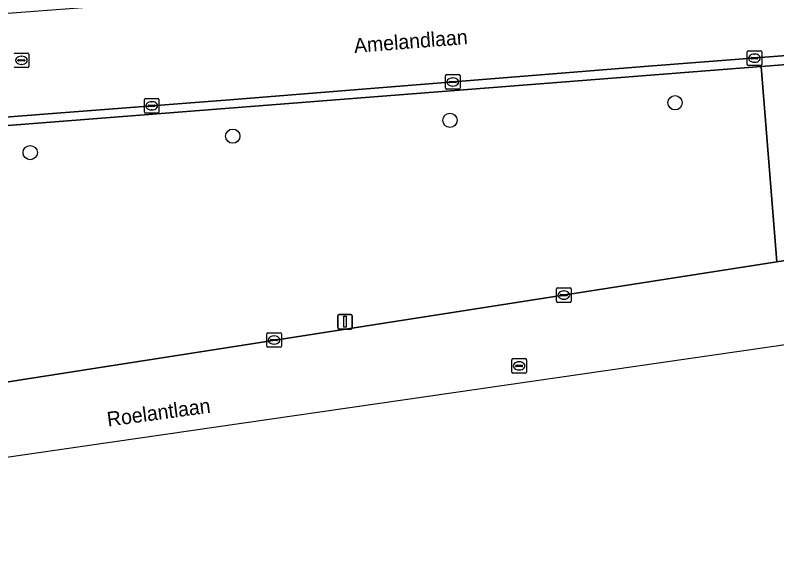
# Model space of a CAD drawing. Extents: x 159680 to 160786, y 387323 to 388340.
# Drawn here: x 160404.7 to 160456.9, y 387473.6 to 387511.5 of the extents above; entities that cross this region are included whole.
import ezdxf

# ---------------------------------------------------------------- set-up
doc = ezdxf.new("R2010")
doc.units = 0
for name, color, linetype in [('IMGEO_Berm_groen', 7, 'Continuous'), ('IMGEO_Boom', 7, 'Continuous'), ('IMGEO_Groenvoorziening', 7, 'Continuous'), ('IMGEO_Kolk', 7, 'Continuous'), ('IMGEO_Lichtmast', 7, 'Continuous'), ('IMGEO_Openbare_ruimte_label', 7, 'Continuous'), ('IMGEO_Rijbaan_lokaal_gesloten', 7, 'Continuous'), ('IMGEO_Rijbaan_lokaal_open', 7, 'Continuous'), ('IMGEO_Rioolput', 7, 'Continuous'), ('IMGEO_Verkeerseiland_open', 7, 'Continuous')]:
    doc.layers.add(name, color=color, linetype=linetype)

msp = doc.modelspace()

# ---------------------------------------------------------------- linework, layer by layer
at = {"layer": 'IMGEO_Berm_groen'}
for points in [[(160456.86, 387494.604), (160456.428, 387500), (160455.79, 387507.982), (160398.613, 387503.497), (160398.766, 387501.273), (160398.853, 387500), (160399.05, 387497.13), (160374.55, 387494.225), (160375.463, 387486.11), (160359.459, 387485.249), (160358.13, 387497.057), (160352.208, 387493.044), (160349.818, 387491.691), (160347.313, 387490.564), (160344.18, 387489.45), (160340.904, 387488.352), (160341.789, 387482.58)], [(160342.2, 387482.143), (160353.013, 387481.721), (160363.695, 387481.434), (160368.475, 387481.431), (160371.509, 387481.54), (160376.514, 387482.056), (160456.86, 387494.604)]]:
    msp.add_lwpolyline(points, dxfattribs=at)
at = {"layer": 'IMGEO_Boom'}
for centre in [(160449.896, 387505.497), (160434.466, 387504.295), (160419.582, 387503.208), (160405.701, 387502.084)]:
    msp.add_circle(centre, 0.489, dxfattribs=at)
at = {"layer": 'IMGEO_Groenvoorziening'}
msp.add_lwpolyline([(160493.179, 387510.915), (160455.79, 387507.982), (160456.428, 387500), (160456.86, 387494.604), (160474.859, 387497.427), (160475.807, 387497.58)], dxfattribs=at)
at = {"layer": 'IMGEO_Kolk'}
for p, q in [((160454.833, 387508.129), (160454.833, 387508.981)), ((160454.908, 387509.055), (160455.76, 387509.055)), ((160455.834, 387508.981), (160455.834, 387508.129)), ((160455.092, 387508.549), (160455.092, 387508.561)), ((160455.53, 387508.512), (160455.132, 387508.512)), ((160455.135, 387508.598), (160455.533, 387508.598)), ((160455.321, 387508.835), (160455.346, 387508.835)), ((160455.576, 387508.561), (160455.576, 387508.549)), ((160455.76, 387508.055), (160454.908, 387508.055)), ((160455.344, 387508.275), (160455.319, 387508.275)), ((160434.155, 387506.497), (160434.155, 387507.349)), ((160434.23, 387507.423), (160435.082, 387507.423)), ((160435.156, 387507.349), (160435.156, 387506.497)), ((160434.414, 387506.917), (160434.414, 387506.929)), ((160434.852, 387506.88), (160434.454, 387506.88)), ((160434.457, 387506.966), (160434.855, 387506.966)), ((160434.643, 387507.203), (160434.668, 387507.203)), ((160434.898, 387506.929), (160434.898, 387506.917)), ((160435.082, 387506.423), (160434.23, 387506.423)), ((160434.666, 387506.643), (160434.641, 387506.643)), ((160413.6, 387505.789), (160414.452, 387505.789)), ((160413.525, 387504.863), (160413.525, 387505.715)), ((160413.784, 387505.283), (160413.784, 387505.295)), ((160414.222, 387505.246), (160413.824, 387505.246)), ((160413.827, 387505.332), (160414.225, 387505.332)), ((160414.013, 387505.569), (160414.038, 387505.569)), ((160414.268, 387505.295), (160414.268, 387505.283)), ((160414.526, 387505.715), (160414.526, 387504.863)), ((160414.452, 387504.789), (160413.6, 387504.789)), ((160414.036, 387505.009), (160414.011, 387505.009)), ((160441.77, 387491.894), (160441.77, 387492.746)), ((160441.845, 387492.82), (160442.697, 387492.82)), ((160442.771, 387492.746), (160442.771, 387491.894)), ((160442.029, 387492.314), (160442.029, 387492.326)), ((160442.467, 387492.277), (160442.069, 387492.277)), ((160442.072, 387492.363), (160442.47, 387492.363)), ((160442.258, 387492.6), (160442.283, 387492.6)), ((160442.513, 387492.326), (160442.513, 387492.314)), ((160442.697, 387491.82), (160441.845, 387491.82)), ((160442.281, 387492.04), (160442.256, 387492.04)), ((160421.914, 387488.814), (160421.914, 387489.666)), ((160421.989, 387489.74), (160422.841, 387489.74)), ((160422.915, 387489.666), (160422.915, 387488.814)), ((160422.173, 387489.234), (160422.173, 387489.246)), ((160422.611, 387489.197), (160422.213, 387489.197)), ((160422.216, 387489.283), (160422.614, 387489.283)), ((160422.402, 387489.52), (160422.427, 387489.52)), ((160422.657, 387489.246), (160422.657, 387489.234)), ((160422.841, 387488.74), (160421.989, 387488.74)), ((160422.425, 387488.96), (160422.4, 387488.96))]:
    msp.add_line(p, q, dxfattribs=at)
for points in [[(160454.833, 387508.129), (160454.833, 387508.981)], [(160454.908, 387509.055), (160455.76, 387509.055)], [(160455.834, 387508.981), (160455.834, 387508.129)], [(160455.76, 387508.055), (160454.908, 387508.055)], [(160434.155, 387506.497), (160434.155, 387507.349)], [(160434.23, 387507.423), (160435.082, 387507.423)], [(160435.156, 387507.349), (160435.156, 387506.497)], [(160435.082, 387506.423), (160434.23, 387506.423)], [(160413.6, 387505.789), (160414.452, 387505.789)], [(160413.525, 387504.863), (160413.525, 387505.715)], [(160414.526, 387505.715), (160414.526, 387504.863)], [(160414.452, 387504.789), (160413.6, 387504.789)], [(160441.77, 387491.894), (160441.77, 387492.746)], [(160441.845, 387492.82), (160442.697, 387492.82)], [(160442.771, 387492.746), (160442.771, 387491.894)], [(160442.697, 387491.82), (160441.845, 387491.82)], [(160421.914, 387488.814), (160421.914, 387489.666)], [(160421.989, 387489.74), (160422.841, 387489.74)], [(160422.915, 387489.666), (160422.915, 387488.814)], [(160422.841, 387488.74), (160421.989, 387488.74)]]:
    msp.add_lwpolyline(points, dxfattribs=at)
for centre, radius, start, end in [((160454.91, 387508.979), 0.0765, 91.552, 178.448), ((160454.91, 387508.979), 0.0765, 91.552, 178.448), ((160455.758, 387508.979), 0.0765, 1.552, 88.448), ((160455.758, 387508.979), 0.0765, 1.552, 88.448), ((160455.132, 387508.558), 0.0403, 85.8775, 175.7526), ((160455.129, 387508.548), 0.0366, 178.938, 274.7102), ((160455.533, 387508.555), 0.043, 264.8664, 352.4533), ((160455.537, 387508.56), 0.0386, 1.7309, 96.639), ((160454.91, 387508.131), 0.0765, 181.552, 268.448), ((160454.91, 387508.131), 0.0765, 181.552, 268.448), ((160455.758, 387508.131), 0.0765, 271.552, 358.448), ((160455.758, 387508.131), 0.0765, 271.552, 358.448), ((160434.232, 387507.347), 0.0765, 91.552, 178.448), ((160434.232, 387507.347), 0.0765, 91.552, 178.448), ((160435.08, 387507.347), 0.0765, 1.552, 88.448), ((160435.08, 387507.347), 0.0765, 1.552, 88.448), ((160434.454, 387506.926), 0.0403, 85.8775, 175.7526), ((160434.451, 387506.916), 0.0366, 178.938, 274.7102), ((160434.855, 387506.923), 0.043, 264.8664, 352.4533), ((160434.859, 387506.928), 0.0386, 1.7309, 96.639), ((160434.232, 387506.499), 0.0765, 181.552, 268.448), ((160434.232, 387506.499), 0.0765, 181.552, 268.448), ((160435.08, 387506.499), 0.0765, 271.552, 358.448), ((160435.08, 387506.499), 0.0765, 271.552, 358.448), ((160413.602, 387505.713), 0.0765, 91.552, 178.448), ((160413.602, 387505.713), 0.0765, 91.552, 178.448), ((160414.45, 387505.713), 0.0765, 1.552, 88.448), ((160414.45, 387505.713), 0.0765, 1.552, 88.448), ((160413.824, 387505.292), 0.0403, 85.8775, 175.7526), ((160413.821, 387505.282), 0.0366, 178.938, 274.7102), ((160414.225, 387505.289), 0.043, 264.8664, 352.4533), ((160414.229, 387505.294), 0.0386, 1.7309, 96.639), ((160413.602, 387504.865), 0.0765, 181.552, 268.448), ((160413.602, 387504.865), 0.0765, 181.552, 268.448), ((160414.45, 387504.865), 0.0765, 271.552, 358.448), ((160414.45, 387504.865), 0.0765, 271.552, 358.448), ((160441.847, 387492.744), 0.0765, 91.552, 178.448), ((160441.847, 387492.744), 0.0765, 91.552, 178.448), ((160442.695, 387492.744), 0.0765, 1.552, 88.448), ((160442.695, 387492.744), 0.0765, 1.552, 88.448), ((160442.069, 387492.323), 0.0403, 85.8775, 175.7526), ((160442.066, 387492.313), 0.0366, 178.938, 274.7102), ((160442.47, 387492.32), 0.043, 264.8664, 352.4533), ((160442.474, 387492.325), 0.0386, 1.7309, 96.639), ((160441.847, 387491.896), 0.0765, 181.552, 268.448), ((160441.847, 387491.896), 0.0765, 181.552, 268.448), ((160442.695, 387491.896), 0.0765, 271.552, 358.448), ((160442.695, 387491.896), 0.0765, 271.552, 358.448), ((160421.991, 387489.664), 0.0765, 91.552, 178.448), ((160421.991, 387489.664), 0.0765, 91.552, 178.448), ((160422.839, 387489.664), 0.0765, 1.552, 88.448), ((160422.839, 387489.664), 0.0765, 1.552, 88.448), ((160422.213, 387489.243), 0.0403, 85.8775, 175.7526), ((160422.21, 387489.233), 0.0366, 178.938, 274.7102), ((160422.614, 387489.24), 0.043, 264.8664, 352.4533), ((160422.618, 387489.245), 0.0386, 1.7309, 96.639), ((160421.991, 387488.816), 0.0765, 181.552, 268.448), ((160421.991, 387488.816), 0.0765, 181.552, 268.448), ((160422.839, 387488.816), 0.0765, 271.552, 358.448), ((160422.839, 387488.816), 0.0765, 271.552, 358.448)]:
    msp.add_arc(centre, radius, start, end, dxfattribs=at)
for centre, major_axis, ratio, start_param, end_param in [((160455.32, 387508.555), (-0.387, 0.002), 0.722429, 4.712389, 7.853982), ((160455.345, 387508.555), (-0.39, 0.002), 0.717154, 1.570796, 4.712389), ((160434.642, 387506.923), (-0.387, 0.002), 0.722429, 4.712389, 7.853982), ((160434.667, 387506.923), (-0.39, 0.002), 0.717154, 1.570796, 4.712389), ((160414.012, 387505.289), (-0.387, 0.002), 0.722429, 4.712389, 7.853982), ((160414.037, 387505.289), (-0.39, 0.002), 0.717154, 1.570796, 4.712389), ((160442.257, 387492.32), (-0.387, 0.002), 0.722429, 4.712389, 7.853982), ((160442.282, 387492.32), (-0.39, 0.002), 0.717154, 1.570796, 4.712389), ((160422.401, 387489.24), (-0.387, 0.002), 0.722429, 4.712389, 7.853982), ((160422.426, 387489.24), (-0.39, 0.002), 0.717154, 1.570796, 4.712389)]:
    msp.add_ellipse(centre, major_axis=major_axis, ratio=ratio, start_param=start_param, end_param=end_param, dxfattribs=at)
at = {"layer": 'IMGEO_Lichtmast'}
for p, q in [((160426.78, 387490.089), (160426.78, 387490.889)), ((160426.78, 387490.889), (160426.78, 387490.089)), ((160426.88, 387490.989), (160427.67, 387490.989)), ((160427.67, 387490.989), (160426.88, 387490.989)), ((160427.77, 387490.889), (160427.77, 387490.089)), ((160427.77, 387490.089), (160427.77, 387490.889)), ((160427.67, 387489.989), (160426.88, 387489.989)), ((160426.88, 387489.989), (160427.67, 387489.989))]:
    msp.add_line(p, q, dxfattribs=at)
msp.add_lwpolyline([(160427.2, 387490.864), (160427.35, 387490.864), (160427.35, 387490.114), (160427.2, 387490.114), (160427.2, 387490.864)], dxfattribs=at)
for centre, start, end in [((160426.88, 387490.889), 90, 180), ((160426.88, 387490.889), 90, 180), ((160427.67, 387490.889), 0, 90), ((160427.67, 387490.889), 360, 90), ((160426.88, 387490.089), 180, 270), ((160426.88, 387490.089), 180, 270), ((160427.67, 387490.089), 270, 0), ((160427.67, 387490.089), 270, 0)]:
    msp.add_arc(centre, 0.1, start, end, dxfattribs=at)
at = {"layer": 'IMGEO_Rijbaan_lokaal_gesloten'}
for points in [[(160475.807, 387497.58), (160474.859, 387497.427), (160456.86, 387494.604), (160376.514, 387482.056), (160371.509, 387481.54), (160368.475, 387481.431), (160363.695, 387481.434), (160353.013, 387481.721), (160352.912, 387478.218), (160357.651, 387477.975)], [(160357.499, 387476.071), (160353.01, 387475.652), (160353.254, 387473.634), (160357.192, 387474.43), (160366.484, 387475.774), (160483.024, 387492.635)]]:
    msp.add_lwpolyline(points, dxfattribs=at)
at = {"layer": 'IMGEO_Rijbaan_lokaal_open'}
msp.add_lwpolyline([(160496.356, 387518.867), (160489.8, 387518.333), (160482.888, 387517.787), (160477.091, 387517.329), (160460.658, 387516.009), (160452.597, 387515.361), (160424.125, 387513.143), (160398.675, 387511.212), (160397.77, 387511.144), (160377.083, 387509.488), (160377.627, 387502.464), (160392.992, 387503.664), (160419.377, 387505.703), (160447.78, 387507.972), (160472.593, 387509.89), (160491.106, 387511.353), (160492.852, 387511.476), (160495.208, 387511.663), (160500.289, 387512.066), (160500.833, 387511.969)], dxfattribs=at)
at = {"layer": 'IMGEO_Rioolput'}
for p, q in [((160404.674, 387508.906), (160405.526, 387508.906)), ((160404.858, 387508.4), (160404.858, 387508.412)), ((160405.296, 387508.363), (160404.898, 387508.363)), ((160404.901, 387508.449), (160405.299, 387508.449)), ((160405.087, 387508.686), (160405.112, 387508.686)), ((160405.342, 387508.412), (160405.342, 387508.4)), ((160405.6, 387508.832), (160405.6, 387507.98)), ((160405.526, 387507.906), (160404.674, 387507.906)), ((160405.11, 387508.126), (160405.085, 387508.126)), ((160438.705, 387487.04), (160438.705, 387487.892)), ((160438.78, 387487.966), (160439.632, 387487.966)), ((160438.964, 387487.46), (160438.964, 387487.472)), ((160439.007, 387487.509), (160439.405, 387487.509)), ((160439.193, 387487.746), (160439.218, 387487.746)), ((160439.448, 387487.472), (160439.448, 387487.46)), ((160439.706, 387487.892), (160439.706, 387487.04)), ((160439.632, 387486.966), (160438.78, 387486.966)), ((160439.402, 387487.423), (160439.004, 387487.423)), ((160439.216, 387487.186), (160439.191, 387487.186))]:
    msp.add_line(p, q, dxfattribs=at)
for points in [[(160404.674, 387508.906), (160405.526, 387508.906)], [(160405.6, 387508.832), (160405.6, 387507.98)], [(160405.526, 387507.906), (160404.674, 387507.906)], [(160438.705, 387487.04), (160438.705, 387487.892)], [(160438.78, 387487.966), (160439.632, 387487.966)], [(160439.706, 387487.892), (160439.706, 387487.04)], [(160439.632, 387486.966), (160438.78, 387486.966)]]:
    msp.add_lwpolyline(points, dxfattribs=at)
for centre, radius, start, end in [((160404.676, 387508.83), 0.0765, 91.552, 178.448), ((160404.676, 387508.83), 0.0765, 91.552, 178.448), ((160405.524, 387508.83), 0.0765, 1.552, 88.448), ((160405.524, 387508.83), 0.0765, 1.552, 88.448), ((160404.898, 387508.409), 0.0403, 85.8775, 175.7526), ((160404.895, 387508.399), 0.0366, 178.938, 274.7102), ((160405.299, 387508.406), 0.043, 264.8664, 352.4533), ((160405.303, 387508.411), 0.0386, 1.7309, 96.639), ((160404.676, 387507.982), 0.0765, 181.552, 268.448), ((160404.676, 387507.982), 0.0765, 181.552, 268.448), ((160405.524, 387507.982), 0.0765, 271.552, 358.448), ((160405.524, 387507.982), 0.0765, 271.552, 358.448), ((160438.782, 387487.89), 0.0765, 91.552, 178.448), ((160438.782, 387487.89), 0.0765, 91.552, 178.448), ((160439.004, 387487.469), 0.0403, 85.8775, 175.7526), ((160439.001, 387487.459), 0.0366, 178.938, 274.7102), ((160439.405, 387487.466), 0.043, 264.8664, 352.4533), ((160439.409, 387487.471), 0.0386, 1.7309, 96.639), ((160439.63, 387487.89), 0.0765, 1.552, 88.448), ((160439.63, 387487.89), 0.0765, 1.552, 88.448), ((160438.782, 387487.042), 0.0765, 181.552, 268.448), ((160438.782, 387487.042), 0.0765, 181.552, 268.448), ((160439.63, 387487.042), 0.0765, 271.552, 358.448), ((160439.63, 387487.042), 0.0765, 271.552, 358.448)]:
    msp.add_arc(centre, radius, start, end, dxfattribs=at)
for centre, major_axis, ratio, start_param, end_param in [((160405.086, 387508.406), (-0.387, 0.002), 0.722429, 4.712389, 7.853982), ((160405.111, 387508.406), (-0.39, 0.002), 0.717154, 1.570796, 4.712389), ((160439.192, 387487.466), (-0.387, 0.002), 0.722429, 4.712389, 7.853982), ((160439.217, 387487.466), (-0.39, 0.002), 0.717154, 1.570796, 4.712389)]:
    msp.add_ellipse(centre, major_axis=major_axis, ratio=ratio, start_param=start_param, end_param=end_param, dxfattribs=at)
at = {"layer": 'IMGEO_Verkeerseiland_open'}
for points in [[(160492.852, 387511.476), (160491.106, 387511.353), (160472.593, 387509.89), (160447.78, 387507.972), (160419.377, 387505.703), (160392.992, 387503.664), (160377.627, 387502.464), (160370.076, 387501.875), (160370.146, 387501.264), (160382.406, 387502.225), (160398.613, 387503.497), (160455.79, 387507.982)], [(160455.79, 387507.982), (160493.179, 387510.915), (160493.2, 387510.978), (160493.221, 387511.041)]]:
    msp.add_lwpolyline(points, dxfattribs=at)

# ---------------------------------------------------------------- texts
at = {"layer": 'IMGEO_Openbare_ruimte_label'}
for s, rotation, p in [('Amelandlaan', 4.5305, (160427.928, 387508.909)), ('Roelantlaan', 7.7574, (160411.032, 387483.304))]:
    msp.add_text(s, height=1, rotation=rotation, dxfattribs=at).set_placement(p)

doc.saveas('drawing.dxf')
